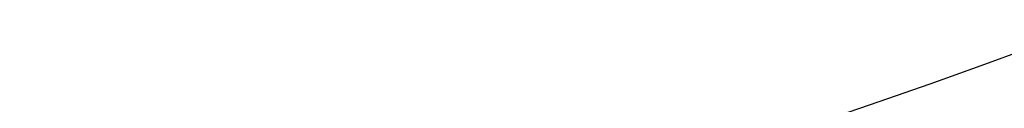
# Model space of a CAD drawing. Header units: centimetres. Extents: x -4 to 4, y -21.1 to 0.5.
# Tile 277 of 656: x 0.2906 to 0.4279, y -20.4194 to -20.4081. Entities that reach past the tile are written whole.
import ezdxf

# ---------------------------------------------------------------- set-up
doc = ezdxf.new("R2010")
doc.units = ezdxf.units.CM
doc.layers.add('Default', color=7, linetype='Continuous', true_color=0x000000)

msp = doc.modelspace()

# ---------------------------------------------------------------- linework, layer by layer
at = {"layer": 'Default', "extrusion": (-6.116575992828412e-23, 0.1736481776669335, 0.9848077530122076)}
msp.add_arc((6.320040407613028e-21, 18.8590437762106, -4.025412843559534), 1.234999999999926, 90.00000000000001, 270, dxfattribs=at)
at = {"layer": 'Default', "extrusion": (2.84217094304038e-14, 0.1736481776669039, 0.9848077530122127)}
msp.add_arc((-3.172574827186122e-12, 18.85904377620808, -4.085412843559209), 1.235000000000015, 90.00000000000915, 270.0000000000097, dxfattribs=at)
at = {"layer": 'Default', "extrusion": (0, 0.1736481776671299, 0.9848077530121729)}
msp.add_arc((0, 18.85904377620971, -4.145412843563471), 1.234999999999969, 90.00000000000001, 270, dxfattribs=at)
at = {"layer": 'Default', "extrusion": (7.498402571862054e-14, -0.1736481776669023, -0.9848077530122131)}
msp.add_arc((-8.488586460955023e-12, 18.85904377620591, 3.680412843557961), 1.133249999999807, 31.97723314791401, 180.0000000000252, dxfattribs=at)
at = {"layer": 'Default'}
for points, knots in [([(0.02819150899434, -20.41624359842, -0.4853083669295), (0.07776225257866, -20.41493603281, -0.4848140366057), (0.1766701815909, -20.40605491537, -0.4849336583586), (0.2967293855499, -20.37981692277, -0.4878044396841), (0.3890115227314, -20.35049412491, -0.4916254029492), (0.4559982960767, -20.32459229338, -0.4952129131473), (0.5096857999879, -20.29999462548, -0.4987654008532), (0.5512608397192, -20.27864276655, -0.5019216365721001), (0.5927053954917, -20.25577890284, -0.5053500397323), (0.6440721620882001, -20.22430474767, -0.5101248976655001), (0.7250087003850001, -20.16740834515, -0.5188352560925), (0.8207199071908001, -20.08538657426, -0.5315479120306), (0.9233122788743, -19.97086803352, -0.5495224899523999), (1.010302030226, -19.84274554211, -0.5698353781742), (1.079134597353, -19.70429484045, -0.5919692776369), (1.120026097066, -19.58351426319, -0.6114180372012), (1.142620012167, -19.48566536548, -0.6272510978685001), (1.154557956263, -19.41215479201, -0.6391825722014), (1.160413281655, -19.35120463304, -0.6491052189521), (1.162721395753, -19.30281537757, -0.6569992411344), (1.163289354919, -19.26685447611, -0.6628762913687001), (1.16272118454, -19.23089357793, -0.6687533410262), (1.16041278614, -19.1825043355, -0.6766473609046), (1.154557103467, -19.12155421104, -0.6865700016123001), (1.142618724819, -19.04804370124, -0.6985014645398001), (1.12002424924, -18.95019495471, -0.7143344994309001), (1.079131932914, -18.82941444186, -0.7337832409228), (1.010298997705, -18.69096483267, -0.7559169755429), (0.9233068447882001, -18.56284024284, -0.7762301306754), (0.8378177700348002, -18.46741668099, -0.791207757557), (0.7632814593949, -18.3991011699, -0.8018332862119), (0.7047612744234, -18.35207627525, -0.8090946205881), (0.6542142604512, -18.3165368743, -0.8145366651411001), (0.6129115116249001, -18.2903191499, -0.8185212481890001), (0.5816417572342, -18.27181464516, -0.8213202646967), (0.5498039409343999, -18.25427911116, -0.8239484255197), (0.5061929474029, -18.23199867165, -0.8272387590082), (0.4497904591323, -18.20644723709, -0.8309196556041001), (0.3793321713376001, -18.17978574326, -0.8345903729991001), (0.2822017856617, -18.15001004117, -0.8384202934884), (0.1558209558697, -18.12433753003, -0.8410989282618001), (-3.386147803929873e-06, -18.11362333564, -0.8407094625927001), (-0.1558276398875, -18.12355906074, -0.8366788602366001), (-0.2822083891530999, -18.14860023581, -0.8304153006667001), (-0.3793384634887, -18.1778906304, -0.8238302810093), (-0.4497970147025, -18.20420033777, -0.8181607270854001), (-0.5061980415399, -18.22946935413, -0.8128806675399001), (-0.549811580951, -18.25153323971, -0.8083517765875), (-0.5853032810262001, -18.27090449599, -0.8044193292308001), (-0.6236938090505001, -18.29370385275, -0.7998265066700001), (-0.6788899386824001, -18.32971287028, -0.7926077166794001), (-0.7457538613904, -18.37969649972, -0.7826605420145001), (-0.8215346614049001, -18.44740398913, -0.7692938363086), (-0.9151338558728, -18.54728434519, -0.7497091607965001), (-1.01555123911, -18.68849602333, -0.7222539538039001), (-1.073801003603, -18.81381945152, -0.6981140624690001), (-1.096848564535, -18.87798842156, -0.6858034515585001)], [-50.65876436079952, -50.65876436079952, -50.65876436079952, -50.65876436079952, -49.20190227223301, -47.7450401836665, -47.01660913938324, -46.28817809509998, -45.55974705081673, -45.19553152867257, -44.83131600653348, -44.06837690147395, -43.3054377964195, -41.77955958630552, -40.25368137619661, -38.72780316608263, -37.20192495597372, -35.67604674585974, -34.91310764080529, -34.15016853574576, -33.38722943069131, -33.00575987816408, -32.62429032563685, -32.24282077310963, -31.86135122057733, -31.09841211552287, -30.33547301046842, -29.57253390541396, -28.04665569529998, -26.52077748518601, -24.9948992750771, -23.46902106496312, -22.70608195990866, -21.94314285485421, -21.18020374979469, -20.79873419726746, -20.41726464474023, -20.035795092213, -19.65432553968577, -18.89138643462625, -18.1284473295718, -17.36550822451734, -15.83963001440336, -14.31375180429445, -12.78787359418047, -11.26199538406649, -10.49905627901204, -9.736117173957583, -8.973178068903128, -8.591708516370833, -8.210238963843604, -7.69709902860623, -7.183959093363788, -6.157679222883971, -5.131399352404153, -4.105119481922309, -2.052559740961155, 0, 0, 0, 0]), ([(1.184508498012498, -19.26900409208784, -0.6750479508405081), (1.184285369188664, -19.28958204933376, -0.671550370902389), (1.182146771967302, -19.34623516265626, -0.6619209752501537), (1.171772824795, -19.43850326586, -0.6462700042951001), (1.149504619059, -19.54477164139, -0.6282801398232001), (1.117295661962, -19.64849470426, -0.6107610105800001), (1.075416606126, -19.74882690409, -0.5938546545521), (1.024237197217, -19.84487337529, -0.5777121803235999), (0.9641989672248, -19.93580681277, -0.5624726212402), (0.8958334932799, -20.0208264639, -0.5482700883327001), (0.8197096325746, -20.0992126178, -0.5352250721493), (0.7365711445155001, -20.17022610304, -0.5234592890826), (0.6469050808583, -20.23340072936, -0.5130541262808), (0.5521354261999, -20.2877966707, -0.5041486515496), (0.4532865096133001, -20.33292909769, -0.4969054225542), (0.3504926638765, -20.36882014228, -0.4913223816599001), (0.2447690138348, -20.39508083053, -0.4874602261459), (0.1370270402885, -20.41149583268, -0.4853506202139), (0.0644831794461, -20.41577743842, -0.4851252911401), (0.02819150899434, -20.41624359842, -0.4853083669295)], [-18.24021199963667, -18.24021199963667, -18.24021199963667, -18.24021199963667, -17.61393672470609, -16.51306567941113, -15.41219463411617, -14.31132358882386, -13.21045254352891, -12.10958149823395, -11.00871045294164, -9.90783940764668, -8.806968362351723, -7.706097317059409, -6.605226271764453, -5.504355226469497, -4.403484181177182, -3.302613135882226, -2.201742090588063, -1.100871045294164, 0, 0, 0, 0])]:
    msp.add_open_spline(points, degree=3, knots=knots, dxfattribs=at)
msp.add_open_spline([(1.09085586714, -19.65645062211, -0.5485395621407), (1.081419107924, -19.68232912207, -0.5442312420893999), (1.060014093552, -19.73522744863, -0.5354340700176), (1.01899835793, -19.81752025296, -0.5217830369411), (0.9687826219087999, -19.90031363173, -0.5080890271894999), (0.9094547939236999, -19.98144974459, -0.4947143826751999), (0.8416412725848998, -20.05878305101, -0.4820171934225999), (0.7664869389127, -20.13039440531, -0.4703144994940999), (0.6853723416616, -20.1949075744, -0.4598336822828), (0.5989633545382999, -20.25191054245, -0.4506333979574), (0.5076299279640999, -20.30120528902, -0.44277443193), (0.4118988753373, -20.34253356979, -0.4363747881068), (0.3120101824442, -20.37557061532, -0.4314700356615), (0.2093214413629, -20.39971592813, -0.4281585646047), (0.1047675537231, -20.41470492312, -0.4264769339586), (0.03488606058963, -20.41849199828, -0.4264507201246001), (-4.134557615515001e-09, -20.41885708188, -0.4267063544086)], degree=3, dxfattribs=at)

doc.saveas('drawing.dxf')
